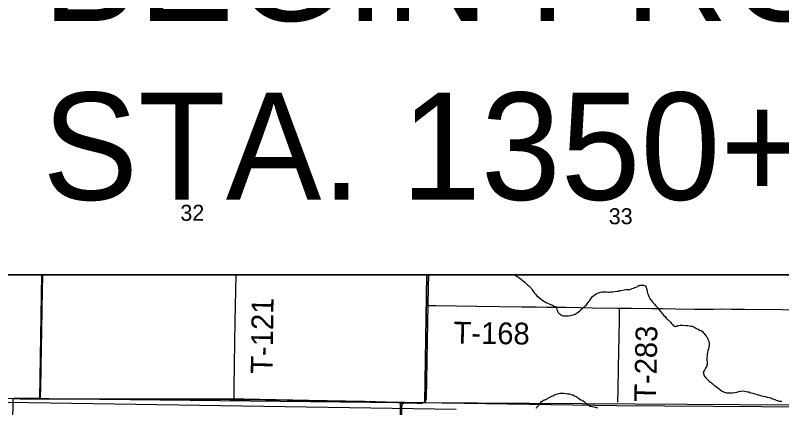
# Model space of a CAD drawing. Extents: x 2.4 to 73.1, y 4.5 to 25.6.
# Drawn here: x 30.92 to 31.92, y 18.597 to 19.109 of the extents above; entities that cross this region are included whole.
import ezdxf

# ---------------------------------------------------------------- set-up
doc = ezdxf.new("R2010")
doc.units = 0
for name, color, linetype in [('GM_X_County_Road', 7, 'Continuous'), ('GM_X_Interchange_Ramps', 7, 'Continuous'), ('GM_X_Minor_River', 7, 'Continuous'), ('GM_X_Section', 7, 'Continuous'), ('GM_X_Section_Text', 7, 'Continuous'), ('GM_X_Township', 7, 'Continuous'), ('GM_X_Township_Road', 7, 'Continuous'), ('GM_X_Township_Road_Text', 7, 'Continuous'), ('SH_Text', 7, 'Continuous')]:
    doc.layers.add(name, color=color, linetype=linetype)

msp = doc.modelspace()

# ---------------------------------------------------------------- linework, layer by layer
at = {"layer": 'GM_X_County_Road'}
for points in [[(31.4583, 18.7302), (31.4588, 18.7533), (31.4592, 18.7703)], [(31.4484, 18.6026), (31.4499, 18.6028), (31.4515, 18.6031), (31.4529, 18.6037), (31.4541, 18.6046), (31.4546, 18.6052), (31.455, 18.6059), (31.4556, 18.6073), (31.456, 18.6088), (31.4562, 18.6119), (31.4565, 18.6305), (31.4571, 18.6585), (31.4579, 18.7082), (31.4583, 18.7302)], [(31.4178, 18.0996), (31.4181, 18.1284), (31.4183, 18.1548), (31.4185, 18.1766), (31.4189, 18.2154), (31.4192, 18.231), (31.4194, 18.2527), (31.4196, 18.2714), (31.4202, 18.2993), (31.4207, 18.3257), (31.4213, 18.391), (31.4215, 18.4112), (31.4221, 18.478), (31.4226, 18.5184), (31.4234, 18.565), (31.424, 18.5977), (31.4242, 18.5992), (31.4246, 18.6007), (31.4249, 18.6014), (31.4255, 18.6021)], [(31.4255, 18.6021), (31.426, 18.6025), (31.4266, 18.6028), (31.4271, 18.603), (31.4282, 18.6031), (31.4437, 18.6027), (31.4484, 18.6026)]]:
    msp.add_lwpolyline(points, dxfattribs=at)
at = {"layer": 'GM_X_Interchange_Ramps'}
msp.add_lwpolyline([(31.9564, 18.5976), (31.7038, 18.599), (31.4483, 18.6029), (31.4436, 18.603), (31.428, 18.6034), (31.4247, 18.6033), (31.4213, 18.6035), (31.4179, 18.6036), (31.3752, 18.6046), (31.3021, 18.6062), (31.2182, 18.6077), (31.2046, 18.6078), (31.1995, 18.6079), (31.156, 18.608), (31.1124, 18.608), (31.086, 18.608), (30.9635, 18.6084), (30.9523, 18.6085), (30.9468, 18.6085), (30.9327, 18.6086), (30.9257, 18.6087), (30.9224, 18.6088), (30.918, 18.609)], dxfattribs=at)
at = {"layer": 'GM_X_Minor_River'}
for points in [[(31.5697, 18.7703), (31.5704, 18.7701), (31.5714, 18.7697), (31.5729, 18.7689), (31.5744, 18.7681), (31.5762, 18.7669), (31.5779, 18.7657), (31.5796, 18.7643), (31.5811, 18.7632), (31.5826, 18.7618), (31.5843, 18.7604), (31.5859, 18.7591), (31.5876, 18.7573), (31.5895, 18.7559), (31.5906, 18.7548), (31.5917, 18.7536), (31.593, 18.7521), (31.5939, 18.7505), (31.5948, 18.7492), (31.5958, 18.7478), (31.5967, 18.7465), (31.5982, 18.7447), (31.5997, 18.7432), (31.6013, 18.7416), (31.6038, 18.7397), (31.6056, 18.7383), (31.6077, 18.7367), (31.6099, 18.7352), (31.6122, 18.7338), (31.6178, 18.7314), (31.6193, 18.731), (31.6207, 18.7304)], [(31.6207, 18.7304), (31.622, 18.7298), (31.6237, 18.7288), (31.6246, 18.7286), (31.6252, 18.7276), (31.6255, 18.7265), (31.626, 18.7249), (31.6266, 18.7238), (31.6269, 18.7226), (31.6279, 18.7211), (31.6288, 18.7199), (31.6299, 18.719), (31.631, 18.7182), (31.6322, 18.7176), (31.6333, 18.717), (31.6344, 18.7168), (31.6357, 18.7165), (31.6373, 18.7165), (31.6386, 18.7165), (31.6397, 18.7166), (31.6415, 18.7168), (31.6441, 18.7169), (31.6456, 18.7175), (31.6474, 18.718), (31.6489, 18.7183), (31.6499, 18.7187), (31.6514, 18.7196), (31.6528, 18.7205), (31.6543, 18.722), (31.6564, 18.7237), (31.6588, 18.7257), (31.6648, 18.7309), (31.6659, 18.7324), (31.6671, 18.7339), (31.6681, 18.7352), (31.6693, 18.7367), (31.6703, 18.7386), (31.6714, 18.7402), (31.6728, 18.7417), (31.6744, 18.7432), (31.6757, 18.7441), (31.6775, 18.7452), (31.679, 18.746), (31.6807, 18.7467), (31.683, 18.7474), (31.6851, 18.7477), (31.6864, 18.7479), (31.6878, 18.7478), (31.6893, 18.7478), (31.691, 18.7478), (31.6927, 18.7475), (31.6944, 18.7475), (31.6967, 18.7478), (31.6992, 18.748), (31.702, 18.7483), (31.7045, 18.7486), (31.7066, 18.7489), (31.7085, 18.7495), (31.7103, 18.7498), (31.7122, 18.7503), (31.7141, 18.7507), (31.716, 18.7508), (31.7179, 18.751), (31.7198, 18.7509), (31.7215, 18.7509), (31.7226, 18.7514), (31.7246, 18.7521), (31.7263, 18.7527), (31.7278, 18.7534), (31.7297, 18.7539), (31.7309, 18.7545), (31.7328, 18.756), (31.7344, 18.7563), (31.7355, 18.7567), (31.7366, 18.7568), (31.7378, 18.7568), (31.7391, 18.7566), (31.7416, 18.7558), (31.7427, 18.7538), (31.743, 18.7523), (31.7434, 18.751), (31.7435, 18.75), (31.7439, 18.7491), (31.7442, 18.7477), (31.7446, 18.746), (31.7453, 18.7443), (31.746, 18.7416), (31.7475, 18.7391), (31.7493, 18.7366), (31.7515, 18.7341), (31.7534, 18.7317), (31.7552, 18.7296), (31.7573, 18.7273), (31.7593, 18.7248), (31.7615, 18.7223), (31.7636, 18.7197), (31.7656, 18.717), (31.7673, 18.7155), (31.7689, 18.7137), (31.7702, 18.7124), (31.7714, 18.7114)], [(31.7714, 18.7114), (31.7723, 18.7106), (31.7732, 18.7096), (31.7743, 18.7083), (31.7754, 18.7069), (31.7766, 18.7058), (31.7775, 18.7048), (31.7784, 18.7036), (31.7795, 18.7029), (31.781, 18.7028), (31.7824, 18.7034), (31.7839, 18.7037), (31.7854, 18.7041), (31.787, 18.7042), (31.7887, 18.7044), (31.79, 18.7043), (31.795, 18.704), (31.797, 18.7038), (31.7991, 18.7036), (31.8012, 18.7033), (31.8031, 18.7029), (31.8046, 18.7023), (31.8063, 18.7013), (31.8084, 18.7001), (31.8104, 18.6991), (31.8125, 18.6979), (31.8144, 18.6975), (31.8163, 18.696), (31.8172, 18.695), (31.8183, 18.6936), (31.8194, 18.6921), (31.8207, 18.6905), (31.8218, 18.689), (31.8227, 18.6875), (31.8234, 18.6863), (31.8238, 18.6852), (31.8243, 18.6836), (31.8245, 18.6827), (31.8248, 18.6809), (31.8248, 18.6794), (31.8248, 18.6779), (31.8245, 18.6756), (31.8239, 18.6734), (31.8233, 18.6711), (31.8229, 18.669), (31.8224, 18.6668), (31.8222, 18.6641), (31.8221, 18.6622), (31.8221, 18.6603), (31.8221, 18.6584), (31.8224, 18.6565), (31.8224, 18.6548), (31.8223, 18.6535), (31.8221, 18.6523), (31.8217, 18.6508), (31.8211, 18.6495), (31.8203, 18.6482), (31.8197, 18.6473), (31.8187, 18.6456), (31.8179, 18.6443), (31.8172, 18.6431), (31.8186, 18.6384), (31.8204, 18.6358), (31.8226, 18.6335), (31.8249, 18.6312), (31.8267, 18.63), (31.8279, 18.6292), (31.8288, 18.6282), (31.8301, 18.6273), (31.8316, 18.6261), (31.8333, 18.6249), (31.8348, 18.6237), (31.8361, 18.6226), (31.8378, 18.6212), (31.8393, 18.62), (31.8409, 18.6189), (31.8436, 18.6175), (31.8451, 18.6171), (31.8464, 18.6166), (31.8475, 18.6162), (31.8492, 18.6162), (31.8523, 18.6163), (31.8553, 18.6163), (31.8582, 18.6166), (31.8603, 18.6169), (31.8614, 18.6171), (31.8637, 18.6178), (31.8662, 18.6183), (31.8687, 18.6186), (31.8712, 18.6184), (31.8732, 18.6179), (31.8749, 18.6175), (31.8765, 18.6173), (31.878, 18.6167), (31.8795, 18.6163), (31.8817, 18.6157), (31.8844, 18.6148), (31.8874, 18.6138), (31.8919, 18.6126), (31.895, 18.6119), (31.8978, 18.6111)], [(30.4353, 18.6113), (31.495, 18.5947)], [(31.5994, 18.596), (31.6002, 18.5973), (31.6011, 18.5984), (31.6021, 18.5997), (31.6029, 18.601), (31.6039, 18.6022), (31.6051, 18.6035), (31.6062, 18.6046), (31.6072, 18.6053), (31.6083, 18.606), (31.6097, 18.6068), (31.6108, 18.6071), (31.6126, 18.608), (31.6135, 18.6084), (31.6145, 18.6091), (31.616, 18.6099), (31.6174, 18.6104), (31.6185, 18.6111), (31.6197, 18.6117), (31.6208, 18.6122), (31.623, 18.6133), (31.6243, 18.6139), (31.6256, 18.6144), (31.6287, 18.6153), (31.6306, 18.6156), (31.6329, 18.6157), (31.635, 18.6157), (31.6384, 18.6154), (31.6403, 18.615), (31.6422, 18.6146), (31.6448, 18.6141), (31.6469, 18.6133), (31.649, 18.6123), (31.6514, 18.6112), (31.6539, 18.6094), (31.6567, 18.6076), (31.6597, 18.606), (31.6617, 18.6047), (31.6634, 18.6031), (31.6675, 18.6003), (31.6685, 18.5996), (31.6698, 18.5988), (31.6724, 18.5983), (31.6762, 18.5973), (31.679, 18.5965)], [(31.8978, 18.6111), (31.9006, 18.6105), (31.9031, 18.6099), (31.9052, 18.6094), (31.9069, 18.6086), (31.9087, 18.6078), (31.9106, 18.6072), (31.9123, 18.6066), (31.9137, 18.6062), (31.9152, 18.6058), (31.9169, 18.6054), (31.9182, 18.6052), (31.9199, 18.6051)]]:
    msp.add_lwpolyline(points, dxfattribs=at)
at = {"layer": 'GM_X_Section'}
for points in [[(30.868, 19.1114), (30.4312, 19.1213), (30.4172, 18.6181), (30.9167, 18.6089), (30.9514, 18.6085), (30.954, 18.7703), (30.868, 18.7703)], [(30.954, 18.7703), (30.9514, 18.6085), (31.4222, 18.6034), (31.4538, 18.6033), (31.4566, 18.7703)], [(31.4566, 18.7703), (31.4538, 18.6033), (31.9334, 18.6005), (31.9601, 18.6006), (31.9617, 18.7703)], [(30.9167, 18.6089), (30.9514, 18.6085), (31.4222, 18.6034), (31.4174, 18.0987), (30.9104, 18.1035)], [(31.4222, 18.6034), (31.4538, 18.6033), (31.9334, 18.6005), (31.9264, 18.088), (31.4174, 18.0987)]]:
    msp.add_lwpolyline(points, close=True, dxfattribs=at)
at = {"layer": 'GM_X_Township'}
msp.add_lwpolyline([(31.9564, 18.5976), (31.7038, 18.599), (31.4483, 18.6029), (31.4436, 18.603), (31.428, 18.6034), (31.4247, 18.6033), (31.4213, 18.6035), (31.4179, 18.6036), (31.3752, 18.6046), (31.3021, 18.6062), (31.2182, 18.6077), (31.2046, 18.6078), (31.1995, 18.6079), (31.156, 18.608), (31.1124, 18.608), (31.086, 18.608), (30.9635, 18.6084), (30.9523, 18.6085), (30.9468, 18.6085), (30.9327, 18.6086), (30.9257, 18.6087), (30.9224, 18.6088), (30.918, 18.609)], dxfattribs=at)
at = {"layer": 'GM_X_Township_Road'}
for points in [[(30.9525, 18.6082), (30.9525, 18.6119), (30.9526, 18.6228), (30.9531, 18.6476), (30.9536, 18.6771), (30.9541, 18.6958), (30.9545, 18.7269), (30.9553, 18.7703)], [(31.2047, 18.6076), (31.2049, 18.6101), (31.205, 18.6132), (31.2052, 18.6225), (31.2056, 18.6535), (31.2065, 18.7094), (31.2076, 18.7703)], [(31.4583, 18.7302), (31.461, 18.7302), (31.4688, 18.7301), (31.5216, 18.7293), (31.5806, 18.7285), (31.5993, 18.7282), (31.6132, 18.728), (31.6381, 18.7277), (31.6567, 18.7273), (31.6723, 18.7272), (31.7049, 18.7267), (31.7081, 18.7267)], [(31.7057, 18.604), (31.7057, 18.6056), (31.706, 18.6181), (31.7068, 18.6493), (31.708, 18.7103), (31.7081, 18.7228), (31.7081, 18.7267)], [(31.7081, 18.7267), (31.7235, 18.7264), (31.7499, 18.7262), (31.7639, 18.726), (31.781, 18.7257), (31.8058, 18.7255), (31.8307, 18.7255), (31.84, 18.7256), (31.854, 18.7255), (31.8711, 18.7253), (31.9208, 18.7248), (31.9596, 18.7244), (31.961, 18.7244)], [(30.9181, 18.6087), (30.9225, 18.6086), (30.9258, 18.6084), (30.9328, 18.6084), (30.9469, 18.6082), (30.9525, 18.6082)], [(30.9525, 18.6082), (30.9636, 18.6082), (31.0861, 18.6077), (31.1125, 18.6078), (31.1561, 18.6077), (31.1996, 18.6076), (31.2047, 18.6076)], [(31.2047, 18.6076), (31.2183, 18.6074), (31.3022, 18.6059), (31.3753, 18.6044), (31.4181, 18.6033), (31.4214, 18.6032), (31.423, 18.6029), (31.4247, 18.6023), (31.4255, 18.6021)]]:
    msp.add_lwpolyline(points, dxfattribs=at)
at = {"layer": 'SH_Text'}
msp.add_lwpolyline([(30.868, 18.7703), (32.3721, 18.7703), (32.3721, 19.3528), (30.868, 19.3528)], close=True, dxfattribs=at)

# ---------------------------------------------------------------- texts
at = {"layer": 'GM_X_Section_Text'}
for s, p in [('32', (31.1349, 18.8406)), ('33', (31.6939, 18.8361))]:
    msp.add_text(s, height=0.02093, rotation=0, dxfattribs=at).set_placement(p)
at = {"layer": 'GM_X_Township_Road_Text'}
for s, rotation, p in [('T-121', 89.1545, (31.2551, 18.6409)), ('T-168', 359.1565, (31.4913, 18.6805)), ('T-283', 88.8713, (31.7555, 18.6042))]:
    msp.add_text(s, height=0.02841, rotation=rotation, dxfattribs=at).set_placement(p)
at = {"layer": 'SH_Text'}
for s, p in [('BEGIN PROJECT', (30.9549, 19.1014)), ('STA. 1350+00', (30.9549, 18.868))]:
    msp.add_text(s, height=0.14, rotation=360, dxfattribs=at).set_placement(p)

doc.saveas('drawing.dxf')
